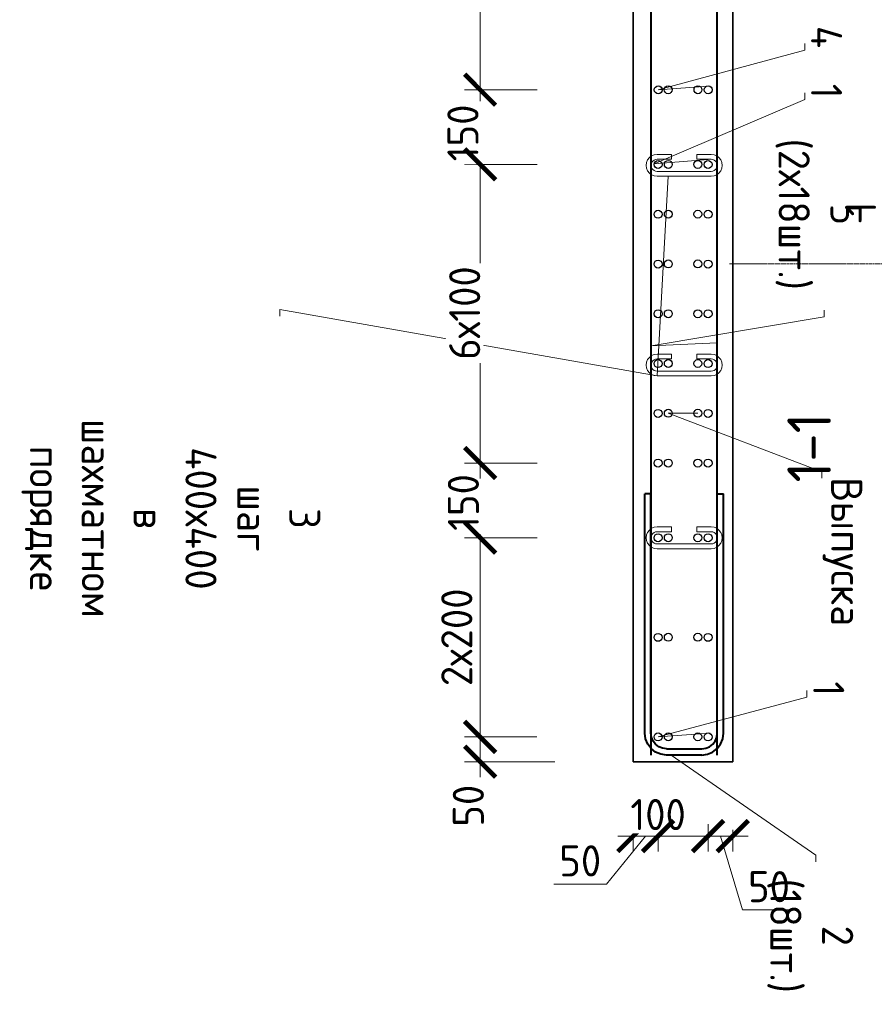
# Model space of a CAD drawing. Header units: millimetres. Extents: x 263826 to 1718326, y -423071 to 70137.
# Tile 425 of 486: x 921241 to 928110, y -152183 to -144270. Entities that reach past the tile are written whole.
import ezdxf
from ezdxf import colors
from ezdxf.entities.mleader import LeaderData, LeaderLine
from ezdxf.math import Vec2, Vec3

# ---------------------------------------------------------------- set-up
doc = ezdxf.new("R2010")
doc.units = ezdxf.units.MM
doc.linetypes.add('______5', pattern=[1100, 800, -100, 100, -100])
doc.linetypes.add('осевая', pattern=[50.8, 31.75, -6.35, 6.35, -6.35])
for name, color, linetype, lineweight in [('1 Стены', 3, 'Continuous', 30), ('Арм_хомуты', 133, 'Continuous', 18), ('Арм_шпильки', 143, 'Continuous', 18), ('Оси', 40, '______5', 18), ('подоснова', 151, 'Continuous', 5), ('РАЗМЕРЫ', 1, 'Continuous', 9)]:
    doc.layers.add(name, color=color, linetype=linetype, lineweight=lineweight)
doc.layers.add('Колонна_ бетон', color=7, linetype='Continuous', lineweight=50, true_color=0xb4b496)
doc.styles.add('GOST 2.304', font='CS_Gost2304.shx')
doc.styles.add('GOST-2.304_Type-B', font='GOST_Common.ttf')
doc.dimstyles.new('мой 25', dxfattribs={"dimscale": 100, "dimtxt": 2.5, "dimasz": 2.5, "dimexe": 1.25, "dimexo": 0.625, "dimtad": 1, "dimdec": 0, "dimlfac": 0.5, "dimtxsty": 'GOST-2.304_Type-B', "dimblk": 'ARCHTICK', "dimcen": 2.5, "dimdle": 1.25, "dimaunit": 1, "dimadec": 1, "dimazin": 2, "dimtfac": 1, "dimtdec": 0, "dimtmove": 1, "dimatfit": 3, "dimfxl": 6, "dimfxlon": 1, "dimtfill": 1, "dimlwd": -1, "dimlwe": -1, "dimarcsym": 0})

# ---------------------------------------------------------------- blocks, each defined once
blk = doc.blocks.new('_ArchTick')
at = {"color": 0, "linetype": 'ByBlock', "const_width": 0.15}
blk.add_lwpolyline([(-0.5, -0.5), (0.5, 0.5)], dxfattribs=at)
blk = doc.blocks.new('*D3763')
at = {"layer": 'DEFPOINTS', "color": 0, "lineweight": 0, "transparency": 16777216}
for p in [(926773.7, -150033.8, -2880), (926972.3, -150233.8, -2880), (926773.7, -150831.1)]:
    blk.add_point(p, dxfattribs=at)
at = {"layer": 'РАЗМЕРЫ', "color": 0, "linetype": 'Continuous', "transparency": 16777216}
for p, q in [((926773.7, -150735), (926773.7, -150956.1)), ((926972.3, -150779.8), (926972.3, -150956.1)), ((927097.3, -150831.1), (926648.7, -150831.1)), ((926873, -150831.1), (927051.1, -151424.9)), ((927051.1, -151424.9), (927476.1, -151424.9))]:
    blk.add_line(p, q, dxfattribs=at)
at = {"layer": 'РАЗМЕРЫ', "color": 0, "transparency": 16777216, "xscale": 250, "yscale": 250, "zscale": 250, "rotation": 180}
blk.add_blockref('_ArchTick', (926773.7, -150831.1), dxfattribs=at)
at = {"layer": 'РАЗМЕРЫ', "color": 0, "transparency": 16777216, "xscale": 250, "yscale": 250, "zscale": 250}
blk.add_blockref('_ArchTick', (926972.3, -150831.1), dxfattribs=at)
at = {"layer": 'РАЗМЕРЫ', "color": 0, "transparency": 16777216, "insert": (927263.6, -151237.4), "char_height": 250, "attachment_point": 5, "style": 'GOST-2.304_Type-B', "bg_fill": 3, "box_fill_scale": 1.1, "bg_fill_color": 256, "bg_fill_true_color": 13158600, "bg_fill_transparency": 0}
blk.add_mtext('50', dxfattribs=at)
blk = doc.blocks.new('*D3764')
at = {"layer": 'DEFPOINTS', "color": 0, "lineweight": 0, "transparency": 16777216}
for p in [(926372.3, -150033.8, -2880), (926172.3, -150735.4), (926372.3, -150831.1)]:
    blk.add_point(p, dxfattribs=at)
at = {"layer": 'РАЗМЕРЫ', "color": 0, "linetype": 'Continuous', "transparency": 16777216}
for p, q in [((926372.3, -150735), (926372.3, -150956.1)), ((926172.3, -150797.9), (926172.3, -150956.1)), ((926272.3, -150831.1), (925958.8, -151217.7)), ((926047.3, -150831.1), (926497.3, -150831.1)), ((925958.8, -151217.7), (925533.8, -151217.7))]:
    blk.add_line(p, q, dxfattribs=at)
at = {"layer": 'РАЗМЕРЫ', "color": 0, "transparency": 16777216, "xscale": 250, "yscale": 250, "zscale": 250, "rotation": 180}
blk.add_blockref('_ArchTick', (926172.3, -150831.1), dxfattribs=at)
at = {"layer": 'РАЗМЕРЫ', "color": 0, "transparency": 16777216, "xscale": 250, "yscale": 250, "zscale": 250}
blk.add_blockref('_ArchTick', (926372.3, -150831.1), dxfattribs=at)
at = {"layer": 'РАЗМЕРЫ', "color": 0, "transparency": 16777216, "insert": (925746.3, -151030.2), "char_height": 250, "attachment_point": 5, "style": 'GOST-2.304_Type-B', "bg_fill": 3, "box_fill_scale": 1.1, "bg_fill_color": 256, "bg_fill_true_color": 13158600, "bg_fill_transparency": 0}
blk.add_mtext('50', dxfattribs=at)
blk = doc.blocks.new('*D3765')
at = {"layer": 'DEFPOINTS', "color": 0, "lineweight": 0, "transparency": 16777216}
for p in [(926372.3, -150845.6, 2880), (926773.7, -150831.1, 2880), (926773.7, -150831.1)]:
    blk.add_point(p, dxfattribs=at)
at = {"layer": 'РАЗМЕРЫ', "color": 0, "linetype": 'Continuous', "transparency": 16777216}
for p, q in [((926372.3, -150741.2), (926372.3, -150706.1)), ((926247.3, -150831.1), (926898.7, -150831.1)), ((926773.7, -150924.7), (926773.7, -150956.1))]:
    blk.add_line(p, q, dxfattribs=at)
at = {"layer": 'РАЗМЕРЫ', "color": 0, "transparency": 16777216, "insert": (926372.3, -150658.1), "char_height": 250, "attachment_point": 5, "style": 'GOST-2.304_Type-B', "bg_fill": 3, "box_fill_scale": 1.1, "bg_fill_color": 256, "bg_fill_true_color": 13158600, "bg_fill_transparency": 0}
blk.add_mtext('100', dxfattribs=at)
at = {"layer": 'РАЗМЕРЫ', "color": 0, "transparency": 16777216, "xscale": 250, "yscale": 250, "zscale": 250, "rotation": 180}
blk.add_blockref('_ArchTick', (926372.3, -150831.1), dxfattribs=at)
at = {"layer": 'РАЗМЕРЫ', "color": 0, "transparency": 16777216, "xscale": 250, "yscale": 250, "zscale": 250}
blk.add_blockref('_ArchTick', (926773.7, -150831.1), dxfattribs=at)
blk = doc.blocks.new('_None')
blk = doc.blocks.new('*D3756')
at = {"layer": 'DEFPOINTS', "color": 0, "lineweight": 0, "transparency": 16777216}
for p in [(926733.6, -150034.1, -1440), (924941.6, -150233.2), (926661, -150233.2)]:
    blk.add_point(p, dxfattribs=at)
at = {"layer": 'РАЗМЕРЫ', "color": 0, "linetype": 'Continuous', "transparency": 16777216}
for p, q in [((924941.6, -149909.1), (924941.6, -150358.2)), ((925396.3, -150034.1), (924816.6, -150034.1)), ((925541.6, -150233.2), (924816.6, -150233.2))]:
    blk.add_line(p, q, dxfattribs=at)
at = {"layer": 'РАЗМЕРЫ', "color": 0, "transparency": 16777216, "xscale": 250, "yscale": 250, "zscale": 250, "rotation": 90}
blk.add_blockref('_ArchTick', (924941.6, -150034.1), dxfattribs=at)
at = {"layer": 'РАЗМЕРЫ', "color": 0, "transparency": 16777216, "insert": (924847, -150587.1), "char_height": 250, "attachment_point": 5, "rotation": 90, "style": 'GOST-2.304_Type-B', "bg_fill": 3, "box_fill_scale": 1.1, "bg_fill_color": 256, "bg_fill_true_color": 13158600, "bg_fill_transparency": 0}
blk.add_mtext('50', dxfattribs=at)
at = {"layer": 'РАЗМЕРЫ', "color": 0, "transparency": 16777216, "xscale": 250, "yscale": 250, "zscale": 250, "rotation": 270}
blk.add_blockref('_ArchTick', (924941.6, -150233.2), dxfattribs=at)
blk = doc.blocks.new('*D3757')
at = {"layer": 'DEFPOINTS', "color": 0, "lineweight": 0, "transparency": 16777216}
for p in [(924941.6, -148433.2), (926763.8, -148433.2, -1440), (926733.6, -150034.1, -1440)]:
    blk.add_point(p, dxfattribs=at)
at = {"layer": 'РАЗМЕРЫ', "color": 0, "linetype": 'Continuous', "transparency": 16777216}
for p, q in [((924941.6, -150159.1), (924941.6, -148308.2)), ((925399.5, -148433.2), (924816.6, -148433.2)), ((925396.3, -150034.1), (924816.6, -150034.1))]:
    blk.add_line(p, q, dxfattribs=at)
at = {"layer": 'РАЗМЕРЫ', "color": 0, "transparency": 16777216, "xscale": 250, "yscale": 250, "zscale": 250}
for p, rotation in [((924941.6, -148433.2), 90), ((924941.6, -150034.1), 270)]:
    blk.add_blockref('_ArchTick', p, dxfattribs=dict(at, rotation=rotation))
at = {"layer": 'РАЗМЕРЫ', "color": 0, "transparency": 16777216, "insert": (924754.1, -149233.7), "char_height": 250, "attachment_point": 5, "rotation": 90, "style": 'GOST-2.304_Type-B', "bg_fill": 3, "box_fill_scale": 1.1, "bg_fill_color": 256, "bg_fill_true_color": 13158600, "bg_fill_transparency": 0}
blk.add_mtext('2х200', dxfattribs=at)
blk = doc.blocks.new('*D3758')
at = {"layer": 'DEFPOINTS', "color": 0, "lineweight": 0, "transparency": 16777216}
for p in [(924941.6, -147833.2), (926763.8, -147833.2, -1440), (926763.8, -148433.2, -1440)]:
    blk.add_point(p, dxfattribs=at)
at = {"layer": 'РАЗМЕРЫ', "color": 0, "linetype": 'Continuous', "transparency": 16777216}
for p, q in [((924941.6, -148558.2), (924941.6, -147708.2)), ((925399.5, -147833.2), (924816.6, -147833.2)), ((925399.5, -148433.2), (924816.6, -148433.2))]:
    blk.add_line(p, q, dxfattribs=at)
at = {"layer": 'РАЗМЕРЫ', "color": 0, "transparency": 16777216, "insert": (924807.2, -148150.1), "char_height": 250, "attachment_point": 5, "rotation": 90, "style": 'GOST-2.304_Type-B', "bg_fill": 3, "box_fill_scale": 1.1, "bg_fill_color": 256, "bg_fill_true_color": 13158600, "bg_fill_transparency": 0}
blk.add_mtext('150', dxfattribs=at)
at = {"layer": 'РАЗМЕРЫ', "color": 0, "transparency": 16777216, "xscale": 250, "yscale": 250, "zscale": 250}
for p, rotation in [((924941.6, -147833.2), 90), ((924941.6, -148433.2), 270)]:
    blk.add_blockref('_ArchTick', p, dxfattribs=dict(at, rotation=rotation))
blk = doc.blocks.new('*D3759')
at = {"layer": 'DEFPOINTS', "color": 0, "lineweight": 0, "transparency": 16777216}
for p in [(924941.6, -145433.2), (926763.8, -145433.2, -1440), (926763.8, -147833.2, -1440)]:
    blk.add_point(p, dxfattribs=at)
at = {"layer": 'РАЗМЕРЫ', "color": 0, "linetype": 'Continuous', "transparency": 16777216}
for p, q in [((924941.6, -147958.2), (924941.6, -145308.2)), ((925399.5, -145433.2), (924816.6, -145433.2)), ((925399.5, -147833.2), (924816.6, -147833.2))]:
    blk.add_line(p, q, dxfattribs=at)
at = {"layer": 'РАЗМЕРЫ', "color": 0, "transparency": 16777216, "xscale": 250, "yscale": 250, "zscale": 250}
for p, rotation in [((924941.6, -145433.2), 90), ((924941.6, -147833.2), 270)]:
    blk.add_blockref('_ArchTick', p, dxfattribs=dict(at, rotation=rotation))
at = {"layer": 'РАЗМЕРЫ', "color": 0, "transparency": 16777216, "insert": (924817.6, -146627.8), "char_height": 250, "attachment_point": 5, "rotation": 90, "style": 'GOST-2.304_Type-B', "bg_fill": 3, "box_fill_scale": 1.1, "bg_fill_color": 256, "bg_fill_true_color": 13158600, "bg_fill_transparency": 0}
blk.add_mtext('6х100', dxfattribs=at)
blk = doc.blocks.new('*D3760')
at = {"layer": 'DEFPOINTS', "color": 0, "lineweight": 0, "transparency": 16777216}
for p in [(924941.6, -142433.2), (926765, -142433.2, -1440), (926765, -144833.2, -1440)]:
    blk.add_point(p, dxfattribs=at)
at = {"layer": 'РАЗМЕРЫ', "color": 0, "linetype": 'Continuous', "transparency": 16777216}
for p, q in [((924941.6, -144958.2), (924941.6, -142308.2)), ((925399.7, -142433.2), (924816.6, -142433.2)), ((925399.7, -144833.2), (924816.6, -144833.2))]:
    blk.add_line(p, q, dxfattribs=at)
at = {"layer": 'РАЗМЕРЫ', "color": 0, "transparency": 16777216, "xscale": 250, "yscale": 250, "zscale": 250}
for p, rotation in [((924941.6, -142433.2), 90), ((924941.6, -144833.2), 270)]:
    blk.add_blockref('_ArchTick', p, dxfattribs=dict(at, rotation=rotation))
at = {"layer": 'РАЗМЕРЫ', "color": 0, "transparency": 16777216, "insert": (924821.6, -143641.2), "char_height": 250, "attachment_point": 5, "rotation": 90, "style": 'GOST-2.304_Type-B', "bg_fill": 3, "box_fill_scale": 1.1, "bg_fill_color": 256, "bg_fill_true_color": 13158600, "bg_fill_transparency": 0}
blk.add_mtext('3х200', dxfattribs=at)
blk = doc.blocks.new('*D3761')
at = {"layer": 'DEFPOINTS', "color": 0, "lineweight": 0, "transparency": 16777216}
for p in [(924941.6, -144833.2), (924941.6, -144833.2), (926763.8, -145433.2, -1440)]:
    blk.add_point(p, dxfattribs=at)
at = {"layer": 'РАЗМЕРЫ', "color": 0, "linetype": 'Continuous', "transparency": 16777216}
for p, q in [((924941.6, -145558.2), (924941.6, -144708.2)), ((924941.6, -144833.2), (925066.6, -144833.2)), ((925399.5, -145433.2), (924816.6, -145433.2))]:
    blk.add_line(p, q, dxfattribs=at)
at = {"layer": 'РАЗМЕРЫ', "color": 0, "transparency": 16777216, "insert": (924803.5, -145180), "char_height": 250, "attachment_point": 5, "rotation": 90, "style": 'GOST-2.304_Type-B', "bg_fill": 3, "box_fill_scale": 1.1, "bg_fill_color": 256, "bg_fill_true_color": 13158600, "bg_fill_transparency": 0}
blk.add_mtext('150', dxfattribs=at)
at = {"layer": 'РАЗМЕРЫ', "color": 0, "transparency": 16777216, "xscale": 250, "yscale": 250, "zscale": 250}
for p, rotation in [((924941.6, -144833.2), 90), ((924941.6, -145433.2), 270)]:
    blk.add_blockref('_ArchTick', p, dxfattribs=dict(at, rotation=rotation))
blk = doc.blocks.new('*U3743')
at = {"color": 0, "linetype": 'ByBlock', "lineweight": -2}
for p, q in [((-63.3, 25), (-63.3, 410)), ((-53.3, 410), (-63.3, 410)), ((-53.3, 25), (-53.3, 410)), ((53.3, 25), (53.3, 410)), ((53.3, 410), (63.3, 410)), ((63.3, 25), (63.3, 410)), ((-62.1, 15.9), (-63.3, 25)), ((-58.6, 7.5), (-62.1, 15.9)), ((-52.4, 18.5), (-53.3, 25)), ((-49.9, 12.5), (-52.4, 18.5)), ((49.9, 12.5), (52.4, 18.5)), ((52.4, 18.5), (53.3, 25)), ((58.6, 7.5), (62.1, 15.9)), ((62.1, 15.9), (63.3, 25)), ((-53, 0.3), (-58.6, 7.5)), ((-45.8, -5.3), (-53, 0.3)), ((-46, 7.3), (-49.9, 12.5)), ((-40.8, 3.3), (-46, 7.3)), ((-34.8, 0.9), (-40.8, 3.3)), ((-28.3, 0), (-34.8, 0.9)), ((-28.3, 0), (28.3, 0)), ((28.3, 0), (34.8, 0.9)), ((34.8, 0.9), (40.8, 3.3)), ((40.8, 3.3), (46, 7.3)), ((45.8, -5.3), (53, 0.3)), ((46, 7.3), (49.9, 12.5)), ((53, 0.3), (58.6, 7.5)), ((-37.3, -8.8), (-45.8, -5.3)), ((-28.3, -10), (-37.3, -8.8)), ((28.3, -10), (-28.3, -10)), ((28.3, -10), (37.3, -8.8)), ((37.3, -8.8), (45.8, -5.3))]:
    blk.add_line(p, q, dxfattribs=at)
at = {"style": 'GOST 2.304', "oblique": 15, "flags": 9}
for tag, p in [('ПОЗИЦИЯ', (1081.9, -185)), ('ДИАМЕТР', (1082.2, -189.3)), ('КЛАСС', (1082.5, -193.8)), ('ДЛИНА', (1082.9, -198.5)), ('МАССА', (1083.2, -203.9))]:
    blk.add_attdef(tag, p, '', height=2.5, dxfattribs=at)
blk = doc.blocks.new('*U3738')
for p, q in [((1, 15.6), (5.3, 17.4)), ((5.3, 17.4), (10, 18)), ((34, 18), (10, 18)), ((34, 10), (34, 18)), ((75.3, 18), (99.3, 18)), ((75.3, 10), (75.3, 18)), ((104, 17.4), (99.3, 18)), ((108.3, 15.6), (104, 17.4)), ((-8, 0), (-7.4, 4.7)), ((-7.4, 4.7), (-5.6, 9)), ((-5.6, 9), (-2.7, 12.7)), ((-2.7, 12.7), (1, 15.6)), ((10, 10), (34, 10)), ((99.3, 10), (75.3, 10)), ((112, 12.7), (108.3, 15.6)), ((114.9, 9), (112, 12.7)), ((116.7, 4.7), (114.9, 9)), ((117.3, 0), (116.7, 4.7)), ((116.7, -4.7), (117.3, 0)), ((-7.4, -4.7), (-8, 0)), ((-5.6, -9), (-7.4, -4.7)), ((-2.7, -12.7), (-5.6, -9)), ((1, -15.6), (-2.7, -12.7)), ((5.3, -17.4), (1, -15.6)), ((104, -17.4), (108.3, -15.6)), ((108.3, -15.6), (112, -12.7)), ((112, -12.7), (114.9, -9)), ((114.9, -9), (116.7, -4.7)), ((10, -18), (5.3, -17.4)), ((10, -18), (99.3, -18)), ((99.3, -18), (104, -17.4))]:
    blk.add_line(p, q)
at = {"color": 0, "linetype": 'ByBlock', "lineweight": -2}
for p, q in [((0, 0), (0.3, 2.6)), ((0.3, 2.6), (1.3, 5)), ((1.3, 5), (2.9, 7.1)), ((2.9, 7.1), (5, 8.7)), ((5, 8.7), (7.4, 9.7)), ((7.4, 9.7), (10, 10)), ((101.9, 9.7), (99.3, 10)), ((104.3, 8.7), (101.9, 9.7)), ((106.4, 7.1), (104.3, 8.7)), ((108, 5), (106.4, 7.1)), ((109, 2.6), (108, 5)), ((109.3, 0), (109, 2.6)), ((109, -2.6), (109.3, 0)), ((0.3, -2.6), (0, 0)), ((1.3, -5), (0.3, -2.6)), ((2.9, -7.1), (1.3, -5)), ((5, -8.7), (2.9, -7.1)), ((7.4, -9.7), (5, -8.7)), ((10, -10), (7.4, -9.7)), ((10, -10), (99.3, -10)), ((99.3, -10), (101.9, -9.7)), ((101.9, -9.7), (104.3, -8.7)), ((104.3, -8.7), (106.4, -7.1)), ((106.4, -7.1), (108, -5)), ((108, -5), (109, -2.6))]:
    blk.add_line(p, q, dxfattribs=at)
at = {"style": 'GOST 2.304', "oblique": 15, "flags": 9}
for tag, p in [('ДИАМЕТР', (117.8, -62.2)), ('ПОЗИЦИЯ', (118, -56.6)), ('ДЛИНА', (118.1, -72.5)), ('КЛАСС', (118, -67.8)), ('МАССА', (118.7, -78.2))]:
    blk.add_attdef(tag, p, '', height=2.5, dxfattribs=at)

msp = doc.modelspace()

# ---------------------------------------------------------------- linework, layer by layer
at = {"layer": '1 Стены', "color": 252, "lineweight": 0, "true_color": 0x939598}
for p, q in [((926972.30834, -141633.22995, -2879.99999), (926972.30834, -150233.82115, -2879.99999)), ((926172.30834, -150233.82115, -2879.99999), (926172.30834, -145233.84557, -2879.99999)), ((926772.30834, -150233.82115, -2879.99999), (926172.30834, -150233.82115, -2879.99999))]:
    msp.add_line(p, q, dxfattribs=at)
at = {"layer": 'Колонна_ бетон', "color": 180, "linetype": 'Continuous', "lineweight": 35, "transparency": 33554687}
for p, q in [((926172.31013, -141633.22995), (926172.31013, -150233.22995)), ((926972.31013, -141633.22995), (926972.31013, -150233.22995)), ((926972.31013, -150233.22995), (926172.30834, -150233.82115, -2879.99999))]:
    msp.add_line(p, q, dxfattribs=at)
at = {"layer": 'Оси', "color": 16, "linetype": 'осевая', "lineweight": 0, "ltscale": 0.5, "transparency": 33554687}
msp.add_line((931158.09295, -146232.32569, 4405.1221), (926946.52491, -146232.32569, 4405.1221), dxfattribs=at)
at = {"layer": 'РАЗМЕРЫ', "color": 4, "linetype": 'Continuous', "lineweight": 30}
for centre in [(926373.57239, -144833.84477, -2879.99999), (926774.95767, -144833.84477, -2879.99999), (926372.30834, -145433.84557, -2879.99999), (926773.69361, -145433.84557, -2879.99999), (926372.30834, -145833.84557, -2879.99999), (926773.69361, -145833.84557, -2879.99999), (926372.30834, -146233.84557, -2879.99999), (926773.69361, -146233.84557, -2879.99999), (926372.30834, -146633.84557, -2879.99999), (926773.69361, -146633.84557, -2879.99999), (926372.30834, -147033.84557, -2879.99999), (926773.69361, -147033.84557, -2879.99999), (926372.30834, -147433.84557, -2879.99999), (926773.69361, -147433.84557, -2879.99999), (926372.30834, -147833.84557, -2879.99999), (926773.69361, -147833.84557, -2879.99999), (926372.30834, -148433.84557, -2879.99999), (926773.69361, -148433.84557, -2879.99999), (926372.30834, -149233.84557, -2879.99999), (926773.69361, -149233.84557, -2879.99999)]:
    msp.add_circle(centre, 32, dxfattribs=at)
at = {"layer": 'РАЗМЕРЫ', "color": 252, "linetype": 'Continuous', "lineweight": 30, "true_color": 0x939598}
for centre in [(926453.17714, -144833.23157, -1439.99999), (926692.82481, -144833.23157, -1439.99999), (926454.4412, -145433.23237, -1439.99999), (926691.56076, -145433.23237, -1439.99999), (926454.4412, -145833.23237, -1439.99999), (926691.56076, -145833.23237, -1439.99999), (926454.4412, -146233.23237, -1439.99999), (926691.56076, -146233.23237, -1439.99999), (926454.4412, -146633.23237, -1439.99999), (926691.56076, -146633.23237, -1439.99999), (926454.4412, -147033.23237, -1439.99999), (926691.56076, -147033.23237, -1439.99999), (926454.4412, -147433.23237, -1439.99999), (926691.56076, -147433.23237, -1439.99999), (926454.4412, -147833.23237, -1439.99999), (926691.56076, -147833.23237, -1439.99999), (926454.4412, -148433.23237, -1439.99999), (926691.56076, -148433.23237, -1439.99999), (926454.4412, -149233.23237, -1439.99999), (926691.56076, -149233.23237, -1439.99999)]:
    msp.add_circle(centre, 32, dxfattribs=at)

# ---------------------------------------------------------------- texts
at = {"layer": 'РАЗМЕРЫ', "insert": (927586.28312, -147708.63772, 4405.1221), "char_height": 350, "attachment_point": 5, "rotation": 90, "style": 'GOST-2.304_Type-B'}
msp.add_mtext_dynamic_manual_height_columns('1-1', width=3941.2127758, gutter_width=625, heights=[0], dxfattribs=at)

# ---------------------------------------------------------------- leaders
at = {"layer": 'подоснова'}
ml = msp.add_multileader_mtext('Standard', dxfattribs=at)
ml.set_content('1 ', color=256, style='GOST-2.304_Type-B')
ml.set_leader_properties(color=256, linetype='ByLayer', lineweight=15)
ml.set_arrow_properties(name='NONE')
ml.build(insert=Vec2(0, 0))
ml.multileader.update_dxf_attribs({"text_left_attachment_type": 6, "text_right_attachment_type": 6, "dogleg_length": 10, "arrow_head_size": 18})
ctx = ml.context
ctx.base_point, ctx.char_height, ctx.arrow_head_size, ctx.landing_gap_size, ctx.plane_origin, ctx.plane_x_axis, ctx.plane_y_axis = Vec3(927550.99348, -144787.02048, -2879.99999), 250, 18, 20, Vec3(928853.52426, -143620.75585, -2879.99999), Vec3(0, -1), Vec3(1, 0)
ctx.left_attachment, ctx.right_attachment, ctx.text_align_type = 6, 6, 1
notes = []
notes.append((ctx, [(1, (1, 1, 0), (927550.99348, -144912.02048, -2879.99999), (0, 1), 10, [(1, [(926773.69361, -145394.08333, -2879.99999), (926340.9226, -145427.60573, -2879.99999)], 0, [])])]))
ctx.mtext.insert, ctx.mtext.text_direction, ctx.mtext.rotation, ctx.mtext.width, ctx.mtext.alignment, ctx.mtext.flow_direction = Vec3(927850.99348, -144844.52048, -2879.99999), Vec3(0, -1), 4.7123889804, 22.8977991, 2, 5
ml = msp.add_multileader_mtext('Standard', dxfattribs=at)
ml.set_content('3 шаг 400х400 \\Pв шахматном порядке ', color=256, style='GOST-2.304_Type-B')
ml.set_leader_properties(color=256, linetype='ByLayer', lineweight=15)
ml.set_arrow_properties(name='NONE')
ml.build(insert=Vec2(0, 0))
ml.multileader.update_dxf_attribs({"text_left_attachment_type": 6, "text_right_attachment_type": 6, "dogleg_length": 10, "arrow_head_size": 18})
ctx = ml.context
ctx.base_point, ctx.char_height, ctx.arrow_head_size, ctx.landing_gap_size, ctx.plane_origin, ctx.plane_x_axis, ctx.plane_y_axis = Vec3(923331.45347, -146610.18625, -2879.99999), 250, 18, 20, Vec3(925665.33268, -144636.63337, -2879.99999), Vec3(0, -1), Vec3(1, 0)
ctx.left_attachment, ctx.right_attachment, ctx.text_align_type = 6, 6, 1
notes.append((ctx, [(0, (1, 1, 0), (923331.45347, -146600.18625, -2879.99999), (0, -1), 10, [(1, [(926453.57441, -145528.42076, -2879.99999), (926363.95797, -147133.47628, -2879.99999)], 0, [])])]))
ctx.mtext.insert, ctx.mtext.text_direction, ctx.mtext.rotation, ctx.mtext.width, ctx.mtext.alignment, ctx.mtext.flow_direction = Vec3(923656.45347, -148278.29231, -2879.99999), Vec3(0, -1), 4.7123889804, 22.8977991, 2, 5
ml = msp.add_multileader_mtext('Standard', dxfattribs=at)
ml.set_content('1 ', color=256, style='GOST-2.304_Type-B')
ml.set_leader_properties(color=256, linetype='ByLayer', lineweight=15)
ml.set_arrow_properties(name='NONE')
ml.build(insert=Vec2(0, 0))
ml.multileader.update_dxf_attribs({"text_left_attachment_type": 6, "text_right_attachment_type": 6, "dogleg_length": 10, "arrow_head_size": 18})
ctx = ml.context
ctx.base_point, ctx.char_height, ctx.arrow_head_size, ctx.landing_gap_size, ctx.plane_origin, ctx.plane_x_axis, ctx.plane_y_axis = Vec3(928174.69538, -145848.01862, 4405.1221), 250, 18, 20, Vec3(926872.1646, -148601.62153, 4405.1221), Vec3(0, 1), Vec3(-1, 0)
ctx.left_attachment, ctx.right_attachment, ctx.text_align_type = 6, 6, 1
notes.append((ctx, [(0, (1, 1, 0), (928174.69538, -145858.01862, 4405.1221), (0, 1), 10, [(1, [(929162.57619, -147031.11899, 4405.1221), (929795.96147, -146991.11899, 4405.1221)], 0, [])])]))
ctx.mtext.insert, ctx.mtext.text_direction, ctx.mtext.rotation, ctx.mtext.width, ctx.mtext.alignment, ctx.mtext.flow_direction = Vec3(927874.69538, -145790.51862, 4405.1221), Vec3(0, 1), 1.5707963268, 22.8977991, 2, 5
ml = msp.add_multileader_mtext('Standard', dxfattribs=at)
ml.set_content('Выпуска ', color=256, style='GOST-2.304_Type-B')
ml.set_leader_properties(color=256, linetype='ByLayer', lineweight=15)
ml.set_arrow_properties(name='NONE')
ml.build(insert=Vec2(0, 0))
ml.multileader.update_dxf_attribs({"text_left_attachment_type": 6, "text_right_attachment_type": 6, "dogleg_length": 10, "arrow_head_size": 18})
ctx = ml.context
ctx.base_point, ctx.char_height, ctx.arrow_head_size, ctx.landing_gap_size, ctx.plane_origin, ctx.plane_x_axis, ctx.plane_y_axis = Vec3(927688.19579, -147912.79118, -2879.99999), 250, 18, 20, Vec3(928990.72656, -144857.10847, -2879.99999), Vec3(0, -1), Vec3(1, 0)
ctx.left_attachment, ctx.right_attachment, ctx.text_align_type = 6, 6, 1
notes.append((ctx, [(0, (1, 1, 0), (927688.19579, -147902.79118, -2879.99999), (0, -1), 10, [(1, [(926691.56076, -147433.23237, -2879.99999), (926454.4412, -147433.23237, -2879.99999)], 0, [])])]))
ctx.mtext.insert, ctx.mtext.text_direction, ctx.mtext.rotation, ctx.mtext.width, ctx.mtext.alignment, ctx.mtext.flow_direction = Vec3(928013.19579, -148545.29118, -2879.99999), Vec3(0, -1), 4.7123889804, 22.8977991, 2, 5
for ctx, leaders in notes:
    for number, flags, end, landing, length, lines in leaders:
        leader = LeaderData()
        leader.index, (leader.has_last_leader_line, leader.has_dogleg_vector, leader.attachment_direction) = number, flags
        leader.last_leader_point, leader.dogleg_vector, leader.dogleg_length = Vec3(end), Vec3(landing), length
        for number, points, colour, breaks in lines:
            line = LeaderLine()
            line.index, line.vertices, line.color, line.breaks = number, Vec3.list(points), colors.encode_raw_color(colour), breaks
            leader.lines.append(line)
        ctx.leaders.append(leader)

# ---------------------------------------------------------------- next in the draw order: dimensions: what is measured, and where the dimension line sits
at = {"layer": 'РАЗМЕРЫ'}
dim = msp.add_linear_dim(base=(924941.63082, -142433.23135), p1=(926765.03779, -144833.23135, -1439.99999), p2=(926765.03779, -142433.23135, -1439.99999), angle=90, text='3х200', dimstyle='мой 25', override={"dimlfac": 0.25}, dxfattribs=at)
dim.commit()
dim.dimension.update_dxf_attribs({"geometry": '*D3760', "text_midpoint": (925009.11598, -143641.23731), "dimtype": 160})
dim = msp.add_linear_dim(base=(926372.30834, -150831.1277), p1=(926172.30834, -150735.36376), p2=(926372.30834, -150033.84557, -2879.99999), dimstyle='мой 25', override={"dimlfac": 0.25}, dxfattribs=at)
dim.commit()
dim.dimension.update_dxf_attribs({"geometry": '*D3764', "text_midpoint": (925896.31179, -151217.65325), "dimtype": 160})
dim = msp.add_linear_dim(base=(926773.69361, -150831.1277), p1=(926972.30834, -150233.82115, -2879.99999), p2=(926773.69361, -150033.84557, -2879.99999), dimstyle='мой 25', override={"dimlfac": 0.25}, dxfattribs=at)
dim.commit()
dim.dimension.update_dxf_attribs({"geometry": '*D3763', "text_midpoint": (927113.62598, -151237.3777)})

# ---------------------------------------------------------------- next in the draw order: linework, layer by layer
at = {"layer": 'РАЗМЕРЫ', "color": 4, "lineweight": 40}
msp.add_line((926848.04627, -150180.79223, -2879.99999), (926848.04627, -141692.40817, -2879.99999), dxfattribs=at)
at = {"layer": 'РАЗМЕРЫ', "color": 4, "linetype": 'Continuous', "lineweight": 30}
for centre in [(926372.30834, -150033.84557, -2879.99999), (926773.69361, -150033.84557, -2879.99999)]:
    msp.add_circle(centre, 32, dxfattribs=at)
at = {"layer": 'РАЗМЕРЫ', "color": 252, "linetype": 'Continuous', "lineweight": 30, "true_color": 0x939598}
for centre in [(926454.4412, -150033.23237, -1439.99999), (926691.56076, -150033.23237, -1439.99999)]:
    msp.add_circle(centre, 32, dxfattribs=at)

# ---------------------------------------------------------------- next in the draw order: dimensions: what is measured, and where the dimension line sits
at = {"layer": 'РАЗМЕРЫ'}
dim = msp.add_linear_dim(base=(926773.69361, -150831.1277, -2879.99999), p1=(926372.30834, -150845.57233), p2=(926773.69361, -150831.1277), dimstyle='мой 25', override={"dimlfac": 0.25}, dxfattribs=at)
dim.commit()
dim.dimension.update_dxf_attribs({"geometry": '*D3765', "text_midpoint": (926372.30834, -150845.57233, -2879.99999), "dimtype": 160})

# ---------------------------------------------------------------- next in the draw order: dimensions: what is measured, and where the dimension line sits
dim = msp.add_linear_dim(base=(924941.63082, -150233.22995), p1=(926733.58581, -150034.14426, -1439.99999), p2=(926660.98809, -150233.22995), angle=90, dimstyle='мой 25', override={"dimlfac": 0.25}, dxfattribs=at)
dim.commit()
dim.dimension.update_dxf_attribs({"geometry": '*D3756', "text_midpoint": (925034.47723, -150587.05309), "dimtype": 160})

# ---------------------------------------------------------------- next in the draw order: dimensions: what is measured, and where the dimension line sits
dim = msp.add_linear_dim(base=(924941.63082, -148433.23215), p1=(926733.58581, -150034.14426, -1439.99999), p2=(926763.77374, -148433.23215, -1439.99999), angle=90, text='2х200', dimstyle='мой 25', override={"dimlfac": 0.25}, dxfattribs=at)
dim.commit()
dim.dimension.update_dxf_attribs({"geometry": '*D3757', "text_midpoint": (924941.63082, -149233.68821), "dimtype": 160})

# ---------------------------------------------------------------- next in the draw order: dimensions: what is measured, and where the dimension line sits
dim = msp.add_linear_dim(base=(924941.63082, -147833.23215), p1=(926763.77374, -148433.23215, -1439.99999), p2=(926763.77374, -147833.23215, -1439.99999), angle=90, dimstyle='мой 25', override={"dimlfac": 0.25}, dxfattribs=at)
dim.commit()
dim.dimension.update_dxf_attribs({"geometry": '*D3758', "text_midpoint": (924994.71365, -148150.11181), "dimtype": 160})

# ---------------------------------------------------------------- next in the draw order: leaders
at = {"layer": 'подоснова'}
ml = msp.add_multileader_mtext('Standard', dxfattribs=at)
ml.set_content('1 ', color=256, style='GOST-2.304_Type-B')
ml.set_leader_properties(color=256, linetype='ByLayer', lineweight=15)
ml.set_arrow_properties(name='NONE')
ml.build(insert=Vec2(0, 0))
ml.multileader.update_dxf_attribs({"text_left_attachment_type": 6, "text_right_attachment_type": 6, "dogleg_length": 10, "arrow_head_size": 18})
ctx = ml.context
ctx.base_point, ctx.char_height, ctx.arrow_head_size, ctx.landing_gap_size, ctx.plane_origin, ctx.plane_x_axis, ctx.plane_y_axis = Vec3(927568.49818, -149589.92492, -2879.99999), 250, 18, 20, Vec3(928871.02896, -148231.36098, -2879.99999), Vec3(0, -1), Vec3(1, 0)
ctx.left_attachment, ctx.right_attachment, ctx.text_align_type = 6, 6, 1
notes = []
notes.append((ctx, [(1, (1, 1, 0), (927568.49818, -149714.92492, -2879.99999), (0, 1), 10, [(1, [(926791.19832, -150004.68846, -2879.99999), (926372.30834, -150033.84557, -2879.99999)], 0, [])])]))
ctx.mtext.insert, ctx.mtext.text_direction, ctx.mtext.rotation, ctx.mtext.width, ctx.mtext.alignment, ctx.mtext.flow_direction = Vec3(927868.49818, -149647.42492, -2879.99999), Vec3(0, -1), 4.7123889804, 22.8977991, 2, 5
ml = msp.add_multileader_mtext('Standard', dxfattribs=at)
ml.set_content('2 (18шт.)', color=256, style='GOST-2.304_Type-B')
ml.set_leader_properties(color=256, linetype='ByLayer', lineweight=15)
ml.set_arrow_properties(name='NONE')
ml.build(insert=Vec2(0, 0))
ml.multileader.update_dxf_attribs({"text_left_attachment_type": 6, "text_right_attachment_type": 6, "dogleg_length": 10, "arrow_head_size": 18})
ctx = ml.context
ctx.base_point, ctx.char_height, ctx.arrow_head_size, ctx.landing_gap_size, ctx.plane_origin, ctx.plane_x_axis, ctx.plane_y_axis = Vec3(927640.78197, -150994.06091, -2879.99999), 250, 18, 20, Vec3(927647.12388, -147877.4424, -2879.99999), Vec3(0, -1), Vec3(1, 0)
ctx.left_attachment, ctx.right_attachment, ctx.text_align_type = 6, 6, 1
notes.append((ctx, [(0, (1, 1, 0), (927640.78197, -150984.06091, -2879.99999), (0, -1), 10, [(0, [(926477.64082, -150179.81235, -2879.99999)], 0, [])])]))
ctx.mtext.insert, ctx.mtext.text_direction, ctx.mtext.rotation, ctx.mtext.width, ctx.mtext.alignment, ctx.mtext.flow_direction = Vec3(927940.78197, -151631.86394, -2879.99999), Vec3(0, -1), 4.7123889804, 22.8977991, 2, 5
for ctx, leaders in notes:
    for number, flags, end, landing, length, lines in leaders:
        leader = LeaderData()
        leader.index, (leader.has_last_leader_line, leader.has_dogleg_vector, leader.attachment_direction) = number, flags
        leader.last_leader_point, leader.dogleg_vector, leader.dogleg_length = Vec3(end), Vec3(landing), length
        for number, points, colour, breaks in lines:
            line = LeaderLine()
            line.index, line.vertices, line.color, line.breaks = number, Vec3.list(points), colors.encode_raw_color(colour), breaks
            leader.lines.append(line)
        ctx.leaders.append(leader)

# ---------------------------------------------------------------- next in the draw order: block references
at = {"layer": 'Арм_хомуты', "lineweight": 40, "xscale": 5, "yscale": 5, "zscale": 5}
msp.add_blockref('*U3743', (926581.62712, -150129.81235, -2879.99999), dxfattribs=at)
at = {"layer": 'Арм_шпильки', "color": 3, "xscale": 4.875, "yscale": 4.875, "zscale": 4.875}
msp.add_blockref('*U3738', (926315.20797, -148433.84557, -2879.99999), dxfattribs=at)

# ---------------------------------------------------------------- next in the draw order: dimensions: what is measured, and where the dimension line sits
at = {"layer": 'РАЗМЕРЫ'}
dim = msp.add_linear_dim(base=(924941.63082, -145433.23215), p1=(926763.77374, -147833.23215, -1439.99999), p2=(926763.77374, -145433.23215, -1439.99999), angle=90, text='6х100', dimstyle='мой 25', override={"dimlfac": 0.25}, dxfattribs=at)
dim.commit()
dim.dimension.update_dxf_attribs({"geometry": '*D3759', "text_midpoint": (925005.11808, -146627.82756), "dimtype": 160})

# ---------------------------------------------------------------- next in the draw order: block references
at = {"layer": 'Арм_шпильки', "color": 3, "xscale": 4.875, "yscale": 4.875, "zscale": 4.875}
msp.add_blockref('*U3738', (926315.20797, -147045.72628, -2879.99999), dxfattribs=at)

# ---------------------------------------------------------------- next in the draw order: dimensions: what is measured, and where the dimension line sits
at = {"layer": 'РАЗМЕРЫ'}
dim = msp.add_linear_dim(base=(924941.63082, -144833.23135), p1=(926763.77374, -145433.23215, -1439.99999), p2=(924941.63082, -144833.23135), angle=90, dimstyle='мой 25', override={"dimlfac": 0.25}, dxfattribs=at)
dim.commit()
dim.dimension.update_dxf_attribs({"geometry": '*D3761', "text_midpoint": (924991.04302, -145179.95573), "dimtype": 160})

# ---------------------------------------------------------------- next in the draw order: linework, layer by layer
at = {"layer": 'РАЗМЕРЫ', "color": 4, "lineweight": 40}
msp.add_line((926315.20797, -150180.26617, -2879.99999), (926315.20797, -141692.40817, -2879.99999), dxfattribs=at)

# ---------------------------------------------------------------- next in the draw order: block references
at = {"layer": 'Арм_шпильки', "color": 3, "xscale": 4.875, "yscale": 4.875, "zscale": 4.875}
msp.add_blockref('*U3738', (926315.20797, -145440.67076, -2879.99999), dxfattribs=at)

# ---------------------------------------------------------------- next in the draw order: leaders
at = {"layer": 'подоснова'}
ml = msp.add_multileader_mtext('Standard', dxfattribs=at)
ml.set_content('4 ', color=256, style='GOST-2.304_Type-B')
ml.set_leader_properties(color=256, linetype='ByLayer', lineweight=15)
ml.set_arrow_properties(name='NONE')
ml.build(insert=Vec2(0, 0))
ml.multileader.update_dxf_attribs({"text_left_attachment_type": 6, "text_right_attachment_type": 6, "dogleg_length": 10, "arrow_head_size": 18})
ctx = ml.context
ctx.base_point, ctx.char_height, ctx.arrow_head_size, ctx.landing_gap_size, ctx.plane_origin, ctx.plane_x_axis, ctx.plane_y_axis = Vec3(927550.99348, -144314.67667, -2879.99999), 250, 18, 20, Vec3(928853.52426, -143031.11273, -2879.99999), Vec3(0, -1), Vec3(1, 0)
ctx.left_attachment, ctx.right_attachment, ctx.text_align_type = 6, 6, 1
notes = []
notes.append((ctx, [(1, (1, 1, 0), (927550.99348, -144514.67667, -2879.99999), (0, 1), 10, [(1, [(926773.69361, -144804.44021, -2879.99999), (926373.57239, -144833.84477, -2879.99999)], 0, [])])]))
ctx.mtext.insert, ctx.mtext.text_direction, ctx.mtext.rotation, ctx.mtext.width, ctx.mtext.alignment, ctx.mtext.flow_direction = Vec3(927850.99348, -144409.67667, -2879.99999), Vec3(0, -1), 4.7123889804, 22.8977991, 2, 5
ml = msp.add_multileader_mtext('Standard', dxfattribs=at)
ml.set_content('5 (2х18шт.)', color=256, style='GOST-2.304_Type-B')
ml.set_leader_properties(color=256, linetype='ByLayer', lineweight=15)
ml.set_arrow_properties(name='NONE')
ml.build(insert=Vec2(0, 0))
ml.multileader.update_dxf_attribs({"text_left_attachment_type": 6, "text_right_attachment_type": 6, "dogleg_length": 10, "arrow_head_size": 18})
ctx = ml.context
ctx.base_point, ctx.char_height, ctx.arrow_head_size, ctx.landing_gap_size, ctx.plane_origin, ctx.plane_x_axis, ctx.plane_y_axis = Vec3(927707.55493, -145021.41728), 250, 18, 20, Vec3(928252.71885, -143460.91687), Vec3(0, -1), Vec3(1, 0)
ctx.left_attachment, ctx.right_attachment, ctx.text_align_type = 6, 6, 1
notes.append((ctx, [(1, (1, 1, 0), (927707.55493, -146657.02334), (0, 1), 10, [(1, [(926848.04627, -146866.41209), (926315.20797, -146891.86147)], 0, [])])]))
ctx.mtext.insert, ctx.mtext.text_direction, ctx.mtext.rotation, ctx.mtext.width, ctx.mtext.alignment, ctx.mtext.flow_direction = Vec3(928007.55493, -145834.22031), Vec3(0, -1), 4.7123889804, 22.8977991, 2, 5
for ctx, leaders in notes:
    for number, flags, end, landing, length, lines in leaders:
        leader = LeaderData()
        leader.index, (leader.has_last_leader_line, leader.has_dogleg_vector, leader.attachment_direction) = number, flags
        leader.last_leader_point, leader.dogleg_vector, leader.dogleg_length = Vec3(end), Vec3(landing), length
        for number, points, colour, breaks in lines:
            line = LeaderLine()
            line.index, line.vertices, line.color, line.breaks = number, Vec3.list(points), colors.encode_raw_color(colour), breaks
            leader.lines.append(line)
        ctx.leaders.append(leader)

doc.saveas('drawing.dxf')
